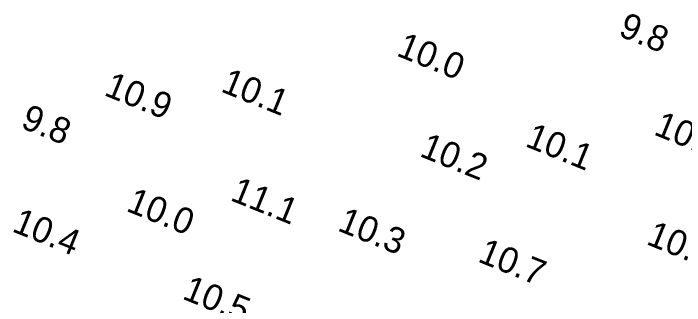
# Model space of a CAD drawing. Extents: x 3040093 to 3056816, y 408076 to 509144.
# Drawn here: x 3044594.7 to 3044724.8, y 440995.6 to 441052.4 of the extents above; entities that cross this region are included whole.
import ezdxf

# ---------------------------------------------------------------- set-up
doc = ezdxf.new("R2010")
doc.units = 0
doc.layers.add('V-TOPO-SOUN-0810', color=7, linetype='Continuous')

msp = doc.modelspace()

# ---------------------------------------------------------------- texts
at = {"layer": 'V-TOPO-SOUN-0810'}
for s, p in [('9.8', (3044711.8, 441048.11)), ('10.0 ', (3044668.78, 441044.25)), ('10.1 ', (3044634.7, 441037.29)), ('10.9 ', (3044612.06, 441036.57)), ('9.8', (3044595.89, 441030.26)), ('10.5 ', (3044718.65, 441028.93)), ('10.1 ', (3044693.72, 441026.66)), ('10.2 ', (3044673.25, 441024.73)), ('11.1 ', (3044636.53, 441016.17)), ('10.0 ', (3044616.36, 441014.1)), ('10.4 ', (3044594.21, 441010.13)), ('10.3 ', (3044657.33, 441010.29)), ('10.8 ', (3044717.21, 441007.64)), ('10.7 ', (3044684.53, 441004.26)), ('10.5 ', (3044627.22, 440997.04))]:
    msp.add_text(s, height=5, rotation=338, dxfattribs=at).set_placement(p)

doc.saveas('drawing.dxf')
